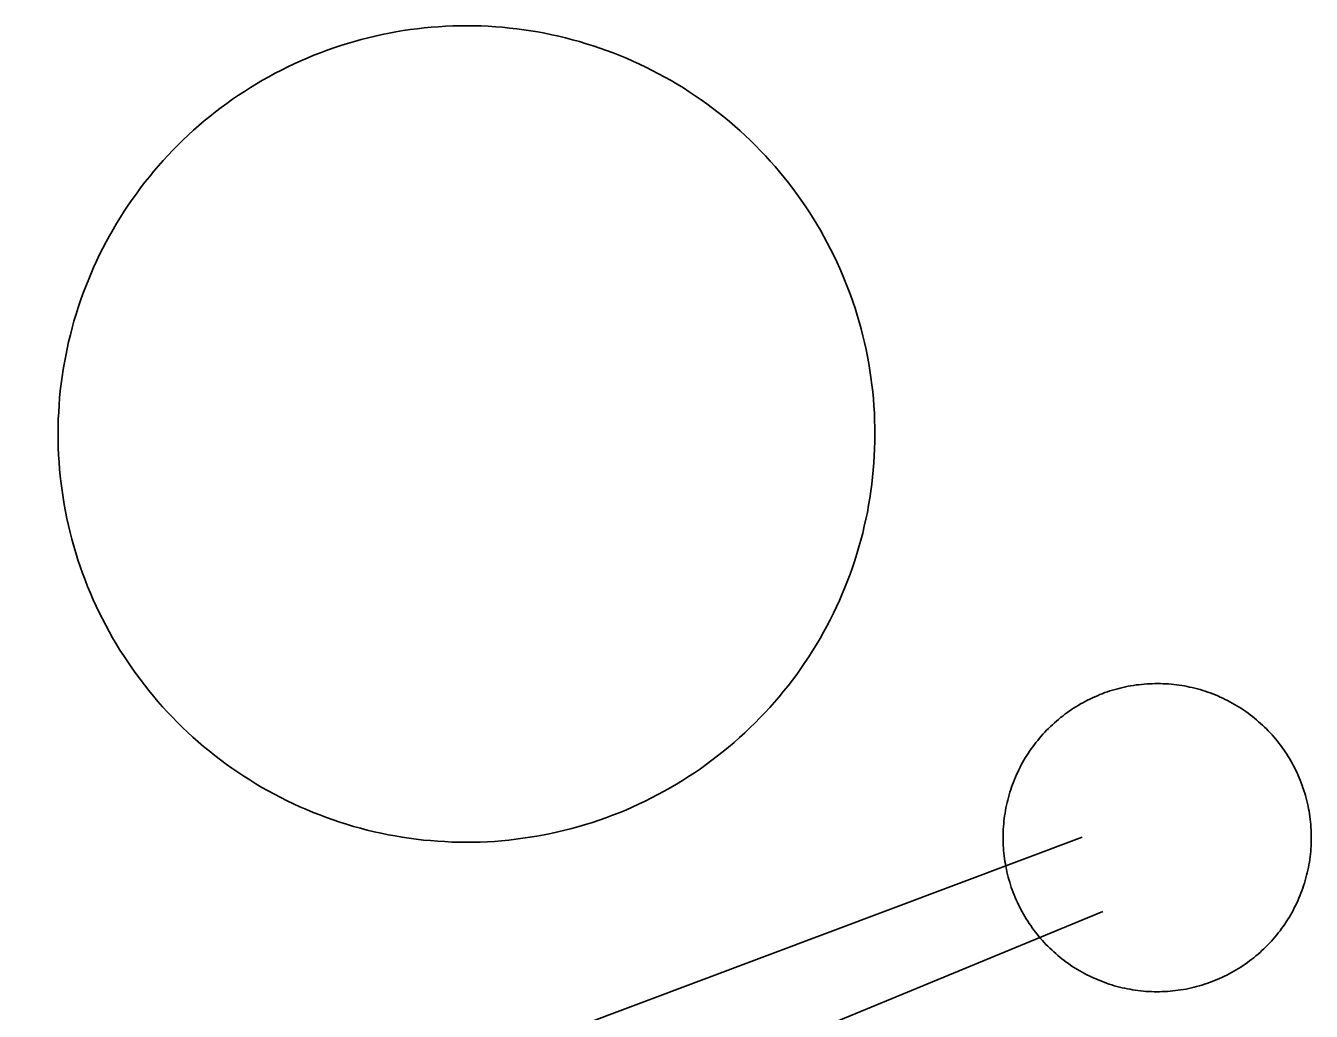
# Model space of a CAD drawing. Extents: x 3694830 to 3732949, y 415201 to 440970.
# Drawn here: x 3712673 to 3712800.1, y 431593.9 to 431691.4 of the extents above; entities that cross this region are included whole.
import ezdxf

# ---------------------------------------------------------------- set-up
doc = ezdxf.new("R2010")
doc.units = 0
doc.layers.add('V-DOMW-TANK', color=7, linetype='Continuous')
doc.layers.add('V-UTIL-LINE', color=7, linetype='Continuous')

msp = doc.modelspace()

# ---------------------------------------------------------------- linework, layer by layer
at = {"layer": 'V-DOMW-TANK'}
for points in [[(3712678.83, 431636.58), (3712678.58, 431637.24), (3712678.34, 431637.9), (3712678.12, 431638.57), (3712677.91, 431639.24), (3712677.71, 431639.92), (3712677.52, 431640.6), (3712677.35, 431641.28), (3712677.18, 431641.97), (3712677.03, 431642.66), (3712676.89, 431643.35), (3712676.77, 431644.04), (3712676.65, 431644.73), (3712676.55, 431645.43), (3712676.45, 431646.13), (3712676.37, 431646.83), (3712676.31, 431647.53), (3712676.25, 431648.24), (3712676.21, 431648.94), (3712676.18, 431649.65), (3712676.16, 431650.35), (3712676.16, 431651.06), (3712676.17, 431651.76), (3712676.18, 431652.47), (3712676.22, 431653.17), (3712676.26, 431653.87), (3712676.31, 431654.58), (3712676.38, 431655.28), (3712676.46, 431655.98), (3712676.56, 431656.68), (3712676.66, 431657.38), (3712676.78, 431658.07), (3712676.91, 431658.76), (3712677.05, 431659.45), (3712677.2, 431660.14), (3712677.37, 431660.83), (3712677.54, 431661.51), (3712677.73, 431662.19), (3712677.94, 431662.86), (3712678.15, 431663.54), (3712678.37, 431664.21), (3712678.61, 431664.87), (3712678.86, 431665.53), (3712679.12, 431666.18), (3712679.39, 431666.84), (3712679.67, 431667.48), (3712679.96, 431668.12), (3712680.27, 431668.76), (3712680.58, 431669.39), (3712680.91, 431670.02), (3712681.24, 431670.63), (3712681.59, 431671.25), (3712681.95, 431671.85), (3712682.32, 431672.46), (3712682.7, 431673.05), (3712683.09, 431673.64), (3712683.49, 431674.22), (3712683.9, 431674.79), (3712684.32, 431675.36), (3712684.75, 431675.92), (3712685.19, 431676.47), (3712685.64, 431677.01), (3712686.09, 431677.55), (3712686.56, 431678.07), (3712687.04, 431678.59), (3712687.52, 431679.1), (3712688.02, 431679.61), (3712688.52, 431680.1), (3712689.04, 431680.59), (3712689.56, 431681.06), (3712690.08, 431681.53), (3712690.62, 431681.98), (3712691.17, 431682.43), (3712691.72, 431682.87), (3712692.28, 431683.3), (3712692.84, 431683.72), (3712693.42, 431684.13), (3712694, 431684.53), (3712694.59, 431684.91), (3712695.18, 431685.29), (3712695.79, 431685.66), (3712696.39, 431686.02), (3712697, 431686.36), (3712697.63, 431686.7), (3712698.25, 431687.02), (3712698.88, 431687.34), (3712699.52, 431687.64), (3712700.16, 431687.93), (3712700.81, 431688.21), (3712701.46, 431688.48), (3712702.12, 431688.74), (3712702.77, 431688.98), (3712703.44, 431689.22), (3712704.11, 431689.44), (3712704.78, 431689.66), (3712705.46, 431689.86), (3712706.14, 431690.04), (3712706.82, 431690.22), (3712707.51, 431690.38), (3712708.2, 431690.53), (3712708.89, 431690.67)], [(3712708.89, 431690.67), (3712709.58, 431690.8), (3712710.28, 431690.92), (3712710.97, 431691.02), (3712711.67, 431691.11), (3712712.37, 431691.19), (3712713.07, 431691.26), (3712713.78, 431691.31), (3712714.48, 431691.35), (3712715.19, 431691.38), (3712715.89, 431691.4), (3712716.6, 431691.41), (3712717.3, 431691.4), (3712718.01, 431691.38), (3712718.71, 431691.35), (3712719.41, 431691.31), (3712720.12, 431691.25), (3712720.82, 431691.18), (3712721.52, 431691.1), (3712722.22, 431691.01), (3712722.92, 431690.9), (3712723.61, 431690.79), (3712724.3, 431690.66), (3712724.99, 431690.52), (3712725.68, 431690.36), (3712726.36, 431690.2), (3712727.05, 431690.02), (3712727.73, 431689.83), (3712728.4, 431689.63), (3712729.08, 431689.42), (3712729.75, 431689.19), (3712730.41, 431688.96), (3712731.07, 431688.71), (3712731.73, 431688.45), (3712732.38, 431688.18), (3712733.02, 431687.9), (3712733.66, 431687.6), (3712734.3, 431687.3), (3712734.93, 431686.98), (3712735.56, 431686.66), (3712736.17, 431686.32), (3712736.79, 431685.98), (3712737.39, 431685.62), (3712738, 431685.25), (3712738.59, 431684.87), (3712739.18, 431684.48), (3712739.76, 431684.08), (3712740.33, 431683.67), (3712740.9, 431683.25), (3712741.46, 431682.82), (3712742.01, 431682.38), (3712742.55, 431681.93), (3712743.08, 431681.47), (3712743.61, 431681), (3712744.13, 431680.53), (3712744.65, 431680.04), (3712745.15, 431679.55), (3712745.64, 431679.04), (3712746.12, 431678.53), (3712746.6, 431678.01), (3712747.07, 431677.48)], [(3712747.07, 431677.48), (3712747.52, 431676.95), (3712747.97, 431676.4), (3712748.41, 431675.85), (3712748.84, 431675.29), (3712749.26, 431674.72), (3712749.67, 431674.15), (3712750.06, 431673.57), (3712750.45, 431672.98), (3712750.83, 431672.38), (3712751.2, 431671.78), (3712751.56, 431671.17), (3712751.9, 431670.56), (3712752.24, 431669.94), (3712752.56, 431669.31), (3712752.88, 431668.68), (3712753.18, 431668.04), (3712753.47, 431667.4), (3712753.75, 431666.76), (3712754.02, 431666.1), (3712754.28, 431665.45), (3712754.53, 431664.79), (3712754.76, 431664.12), (3712754.98, 431663.46), (3712755.2, 431662.78), (3712755.39, 431662.1), (3712755.58, 431661.43), (3712755.76, 431660.74), (3712755.92, 431660.06), (3712756.07, 431659.37), (3712756.21, 431658.68), (3712756.34, 431657.98), (3712756.46, 431657.29), (3712756.56, 431656.59), (3712756.65, 431655.89), (3712756.73, 431655.19), (3712756.8, 431654.49), (3712756.85, 431653.79), (3712756.9, 431653.08), (3712756.92, 431652.38), (3712756.94, 431651.67), (3712756.95, 431650.97), (3712756.94, 431650.27), (3712756.92, 431649.56), (3712756.89, 431648.86), (3712756.85, 431648.15), (3712756.79, 431647.45), (3712756.72, 431646.75), (3712756.64, 431646.05), (3712756.55, 431645.35), (3712756.44, 431644.65), (3712756.33, 431643.96), (3712756.2, 431643.26), (3712756.06, 431642.57), (3712755.9, 431641.88), (3712755.74, 431641.2), (3712755.56, 431640.52), (3712755.37, 431639.84), (3712755.17, 431639.16), (3712754.96, 431638.49), (3712754.73, 431637.82), (3712754.5, 431637.16), (3712754.25, 431636.5), (3712753.99, 431635.84), (3712753.72, 431635.19), (3712753.44, 431634.54), (3712753.15, 431633.9), (3712752.84, 431633.27), (3712752.52, 431632.64), (3712752.2, 431632.01), (3712751.86, 431631.39), (3712751.52, 431630.78), (3712751.16, 431630.17), (3712750.79, 431629.57), (3712750.41, 431628.98), (3712750.02, 431628.39), (3712749.62, 431627.81), (3712749.21, 431627.23), (3712748.79, 431626.67), (3712748.36, 431626.11), (3712747.92, 431625.56), (3712747.47, 431625.01), (3712747.01, 431624.48), (3712746.54, 431623.95), (3712746.07, 431623.43), (3712745.58, 431622.92), (3712745.09, 431622.42), (3712744.58, 431621.93), (3712744.07, 431621.44), (3712743.55, 431620.97), (3712743.02, 431620.5), (3712742.48, 431620.04), (3712741.94, 431619.59), (3712741.39, 431619.16), (3712740.83, 431618.73), (3712740.26, 431618.31), (3712739.69, 431617.9), (3712739.11, 431617.5), (3712738.52, 431617.11), (3712737.92, 431616.74), (3712737.32, 431616.36)], [(3712737.32, 431616.36), (3712736.71, 431616.01), (3712736.1, 431615.66), (3712735.48, 431615.33), (3712734.85, 431615), (3712734.22, 431614.69), (3712733.58, 431614.39), (3712732.94, 431614.09), (3712732.3, 431613.81), (3712731.65, 431613.54), (3712730.99, 431613.29), (3712730.33, 431613.04), (3712729.66, 431612.8), (3712729, 431612.58), (3712728.32, 431612.37), (3712727.65, 431612.17), (3712726.97, 431611.98), (3712726.28, 431611.81), (3712725.6, 431611.64), (3712724.91, 431611.49), (3712724.22, 431611.35), (3712723.52, 431611.23), (3712722.83, 431611.11), (3712722.13, 431611.01), (3712721.43, 431610.91), (3712720.73, 431610.83), (3712720.03, 431610.77), (3712719.33, 431610.71), (3712718.62, 431610.67), (3712717.92, 431610.64), (3712717.21, 431610.62), (3712716.51, 431610.62), (3712715.8, 431610.62), (3712715.1, 431610.64), (3712714.4, 431610.68), (3712713.69, 431610.72), (3712712.99, 431610.78), (3712712.29, 431610.84), (3712711.59, 431610.92), (3712710.89, 431611.02), (3712710.19, 431611.12), (3712709.5, 431611.24), (3712708.8, 431611.37), (3712708.11, 431611.51), (3712707.42, 431611.66), (3712706.74, 431611.83), (3712706.06, 431612.01), (3712705.38, 431612.19), (3712704.7, 431612.4), (3712704.03, 431612.61), (3712703.36, 431612.83), (3712702.7, 431613.07), (3712702.04, 431613.32), (3712701.38, 431613.58), (3712700.73, 431613.85), (3712700.08, 431614.13), (3712699.44, 431614.42), (3712698.81, 431614.73), (3712698.18, 431615.04), (3712697.55, 431615.37), (3712696.93, 431615.7), (3712696.32, 431616.05), (3712695.71, 431616.41), (3712695.11, 431616.78), (3712694.52, 431617.16), (3712693.93, 431617.55), (3712693.35, 431617.95), (3712692.77, 431618.36), (3712692.21, 431618.78), (3712691.65, 431619.21), (3712691.1, 431619.65), (3712690.55, 431620.1), (3712690.02, 431620.55), (3712689.49, 431621.02), (3712688.97, 431621.5), (3712688.46, 431621.98), (3712687.96, 431622.48), (3712687.47, 431622.98), (3712686.98, 431623.49), (3712686.5, 431624.02), (3712686.04, 431624.54), (3712685.58, 431625.08), (3712685.13, 431625.62), (3712684.7, 431626.18), (3712684.27, 431626.74), (3712683.85, 431627.3), (3712683.44, 431627.88), (3712683.04, 431628.46), (3712682.65, 431629.05), (3712682.27, 431629.64), (3712681.91, 431630.24), (3712681.55, 431630.85), (3712681.2, 431631.47), (3712680.87, 431632.09), (3712680.54, 431632.71), (3712680.23, 431633.34), (3712679.93, 431633.98), (3712679.63, 431634.62), (3712679.35, 431635.27), (3712679.08, 431635.92), (3712678.83, 431636.58)], [(3712771.04, 431604.67), (3712770.92, 431604.92), (3712770.82, 431605.16), (3712770.72, 431605.41), (3712770.62, 431605.65), (3712770.53, 431605.9), (3712770.44, 431606.15), (3712770.36, 431606.41), (3712770.28, 431606.66), (3712770.2, 431606.92), (3712770.13, 431607.17), (3712770.07, 431607.43), (3712770.01, 431607.69), (3712769.95, 431607.95), (3712769.9, 431608.21), (3712769.85, 431608.47), (3712769.81, 431608.73), (3712769.77, 431609), (3712769.73, 431609.26), (3712769.7, 431609.53), (3712769.68, 431609.79), (3712769.66, 431610.05), (3712769.64, 431610.32), (3712769.63, 431610.59), (3712769.63, 431610.85), (3712769.62, 431611.12), (3712769.63, 431611.39), (3712769.64, 431611.65), (3712769.65, 431611.92), (3712769.66, 431612.18), (3712769.69, 431612.45), (3712769.71, 431612.71), (3712769.74, 431612.98), (3712769.78, 431613.24), (3712769.82, 431613.5), (3712769.86, 431613.76), (3712769.91, 431614.03), (3712769.96, 431614.29), (3712770.02, 431614.55), (3712770.09, 431614.8), (3712770.15, 431615.06), (3712770.23, 431615.32), (3712770.3, 431615.57), (3712770.38, 431615.83), (3712770.47, 431616.08), (3712770.56, 431616.33), (3712770.65, 431616.58), (3712770.75, 431616.83), (3712770.85, 431617.07), (3712770.96, 431617.32), (3712771.07, 431617.56), (3712771.18, 431617.8), (3712771.3, 431618.04), (3712771.43, 431618.27), (3712771.56, 431618.5), (3712771.69, 431618.73), (3712771.82, 431618.96), (3712771.96, 431619.19), (3712772.11, 431619.41), (3712772.25, 431619.64), (3712772.41, 431619.85), (3712772.56, 431620.07), (3712772.72, 431620.29), (3712772.88, 431620.49), (3712773.05, 431620.7), (3712773.22, 431620.91), (3712773.39, 431621.11), (3712773.57, 431621.31), (3712773.75, 431621.5), (3712773.93, 431621.7), (3712774.12, 431621.89), (3712774.31, 431622.07), (3712774.5, 431622.25), (3712774.7, 431622.43), (3712774.9, 431622.61), (3712775.1, 431622.78), (3712775.31, 431622.95), (3712775.52, 431623.11), (3712775.73, 431623.28), (3712775.94, 431623.43), (3712776.16, 431623.59), (3712776.38, 431623.74), (3712776.6, 431623.88), (3712776.83, 431624.03), (3712777.05, 431624.16), (3712777.28, 431624.3), (3712777.51, 431624.43), (3712777.75, 431624.55), (3712777.98, 431624.68), (3712778.22, 431624.79), (3712778.46, 431624.91), (3712778.71, 431625.02), (3712778.95, 431625.12), (3712779.2, 431625.23), (3712779.44, 431625.32), (3712779.69, 431625.42), (3712779.95, 431625.5), (3712780.2, 431625.59), (3712780.45, 431625.67), (3712780.71, 431625.74), (3712780.96, 431625.81)], [(3712780.96, 431625.81), (3712781.22, 431625.88), (3712781.48, 431625.94), (3712781.74, 431625.99), (3712782, 431626.05), (3712782.26, 431626.1), (3712782.53, 431626.14), (3712782.79, 431626.18), (3712783.05, 431626.21), (3712783.32, 431626.24), (3712783.58, 431626.27), (3712783.85, 431626.29), (3712784.11, 431626.3), (3712784.38, 431626.31), (3712784.65, 431626.32), (3712784.91, 431626.32), (3712785.18, 431626.32), (3712785.44, 431626.31), (3712785.71, 431626.3), (3712785.98, 431626.28), (3712786.24, 431626.26), (3712786.5, 431626.23), (3712786.77, 431626.2), (3712787.03, 431626.17), (3712787.3, 431626.13), (3712787.56, 431626.08), (3712787.82, 431626.03), (3712788.08, 431625.98), (3712788.34, 431625.92), (3712788.6, 431625.86), (3712788.85, 431625.79), (3712789.11, 431625.72), (3712789.37, 431625.64), (3712789.62, 431625.56), (3712789.87, 431625.48), (3712790.12, 431625.39), (3712790.37, 431625.29), (3712790.62, 431625.19), (3712790.86, 431625.09), (3712791.11, 431624.98), (3712791.35, 431624.87), (3712791.59, 431624.76), (3712791.83, 431624.64), (3712792.06, 431624.51), (3712792.29, 431624.39), (3712792.53, 431624.26), (3712792.76, 431624.12), (3712792.98, 431623.98), (3712793.21, 431623.84), (3712793.43, 431623.69), (3712793.65, 431623.54), (3712793.86, 431623.39), (3712794.08, 431623.22), (3712794.29, 431623.06), (3712794.49, 431622.9), (3712794.7, 431622.73), (3712794.9, 431622.55), (3712795.1, 431622.38), (3712795.29, 431622.2), (3712795.49, 431622.01), (3712795.68, 431621.83)], [(3712795.68, 431621.83), (3712795.86, 431621.64), (3712796.04, 431621.44), (3712796.23, 431621.24), (3712796.4, 431621.04), (3712796.57, 431620.84), (3712796.74, 431620.64), (3712796.91, 431620.43), (3712797.07, 431620.22), (3712797.23, 431620), (3712797.38, 431619.78), (3712797.53, 431619.56), (3712797.68, 431619.34), (3712797.82, 431619.12), (3712797.96, 431618.89), (3712798.09, 431618.66), (3712798.22, 431618.43), (3712798.35, 431618.19), (3712798.47, 431617.96), (3712798.59, 431617.72), (3712798.7, 431617.48), (3712798.81, 431617.24), (3712798.92, 431616.99), (3712799.02, 431616.75), (3712799.12, 431616.5), (3712799.21, 431616.25), (3712799.29, 431616), (3712799.38, 431615.75), (3712799.46, 431615.49), (3712799.53, 431615.24), (3712799.6, 431614.98), (3712799.67, 431614.72), (3712799.73, 431614.46), (3712799.79, 431614.2), (3712799.84, 431613.94), (3712799.89, 431613.68), (3712799.93, 431613.42), (3712799.97, 431613.15), (3712800, 431612.89), (3712800.03, 431612.63), (3712800.06, 431612.36), (3712800.08, 431612.1), (3712800.09, 431611.83), (3712800.1, 431611.57), (3712800.11, 431611.3), (3712800.11, 431611.03), (3712800.11, 431610.77), (3712800.1, 431610.5), (3712800.09, 431610.24), (3712800.07, 431609.97), (3712800.05, 431609.71), (3712800.02, 431609.44), (3712799.99, 431609.17), (3712799.96, 431608.91), (3712799.92, 431608.65), (3712799.87, 431608.39), (3712799.82, 431608.13), (3712799.77, 431607.86), (3712799.71, 431607.61), (3712799.65, 431607.35), (3712799.58, 431607.09), (3712799.51, 431606.84), (3712799.43, 431606.58), (3712799.35, 431606.32), (3712799.27, 431606.07), (3712799.18, 431605.82), (3712799.08, 431605.57), (3712798.99, 431605.33), (3712798.88, 431605.08), (3712798.78, 431604.84), (3712798.67, 431604.6), (3712798.55, 431604.36), (3712798.43, 431604.12), (3712798.31, 431603.88), (3712798.18, 431603.65), (3712798.05, 431603.42), (3712797.91, 431603.19), (3712797.77, 431602.96), (3712797.63, 431602.74), (3712797.48, 431602.52), (3712797.33, 431602.3), (3712797.18, 431602.08), (3712797.02, 431601.87), (3712796.85, 431601.66), (3712796.69, 431601.45), (3712796.52, 431601.24), (3712796.35, 431601.04), (3712796.17, 431600.84), (3712795.99, 431600.65), (3712795.81, 431600.46), (3712795.62, 431600.27), (3712795.43, 431600.08), (3712795.23, 431599.9), (3712795.04, 431599.72), (3712794.84, 431599.54), (3712794.63, 431599.37), (3712794.43, 431599.2), (3712794.22, 431599.04), (3712794.01, 431598.88), (3712793.79, 431598.72), (3712793.58, 431598.56)], [(3712793.58, 431598.56), (3712793.36, 431598.42), (3712793.14, 431598.27), (3712792.91, 431598.13), (3712792.68, 431597.99), (3712792.45, 431597.85), (3712792.22, 431597.72), (3712791.99, 431597.6), (3712791.75, 431597.48), (3712791.51, 431597.36), (3712791.27, 431597.24), (3712791.03, 431597.13), (3712790.79, 431597.03), (3712790.54, 431596.93), (3712790.29, 431596.83), (3712790.04, 431596.74), (3712789.79, 431596.65), (3712789.54, 431596.57), (3712789.28, 431596.49), (3712789.03, 431596.41), (3712788.77, 431596.34), (3712788.51, 431596.28), (3712788.26, 431596.21), (3712788, 431596.16), (3712787.73, 431596.1), (3712787.47, 431596.05), (3712787.21, 431596.01), (3712786.95, 431595.97), (3712786.68, 431595.94), (3712786.42, 431595.91), (3712786.16, 431595.89), (3712785.89, 431595.87), (3712785.62, 431595.85), (3712785.36, 431595.84), (3712785.09, 431595.83), (3712784.83, 431595.83), (3712784.56, 431595.83), (3712784.29, 431595.84), (3712784.03, 431595.85), (3712783.76, 431595.87), (3712783.5, 431595.89), (3712783.23, 431595.92), (3712782.97, 431595.95), (3712782.7, 431595.99), (3712782.44, 431596.03), (3712782.18, 431596.07), (3712781.92, 431596.12), (3712781.66, 431596.17), (3712781.4, 431596.23), (3712781.14, 431596.29), (3712780.88, 431596.36), (3712780.62, 431596.43), (3712780.37, 431596.51), (3712780.12, 431596.59), (3712779.87, 431596.68), (3712779.61, 431596.77), (3712779.37, 431596.86), (3712779.12, 431596.96), (3712778.87, 431597.06), (3712778.63, 431597.17), (3712778.39, 431597.28), (3712778.15, 431597.39), (3712777.91, 431597.51), (3712777.67, 431597.64), (3712777.44, 431597.76), (3712777.21, 431597.9), (3712776.98, 431598.03), (3712776.75, 431598.17), (3712776.53, 431598.31), (3712776.31, 431598.46), (3712776.09, 431598.61), (3712775.87, 431598.77), (3712775.66, 431598.93), (3712775.45, 431599.09), (3712775.24, 431599.26), (3712775.04, 431599.43), (3712774.84, 431599.6), (3712774.64, 431599.78), (3712774.44, 431599.96), (3712774.25, 431600.14), (3712774.06, 431600.33), (3712773.87, 431600.52), (3712773.69, 431600.71), (3712773.51, 431600.91), (3712773.34, 431601.11), (3712773.16, 431601.31), (3712772.99, 431601.52), (3712772.83, 431601.72), (3712772.67, 431601.93), (3712772.51, 431602.15), (3712772.36, 431602.37), (3712772.21, 431602.59), (3712772.06, 431602.81), (3712771.92, 431603.03), (3712771.78, 431603.26), (3712771.65, 431603.49), (3712771.52, 431603.72), (3712771.39, 431603.96), (3712771.27, 431604.19), (3712771.15, 431604.43), (3712771.04, 431604.67)]]:
    msp.add_lwpolyline(points, dxfattribs=at)
at = {"layer": 'V-UTIL-LINE'}
for points in [[(3712777.44, 431611.12), (3712651.22, 431563.7), (3712599.67, 431691.31)], [(3712779.48, 431603.76), (3712706.6, 431573.65), (3712720.73, 431535.72)]]:
    msp.add_lwpolyline(points, dxfattribs=at)

doc.saveas('drawing.dxf')
